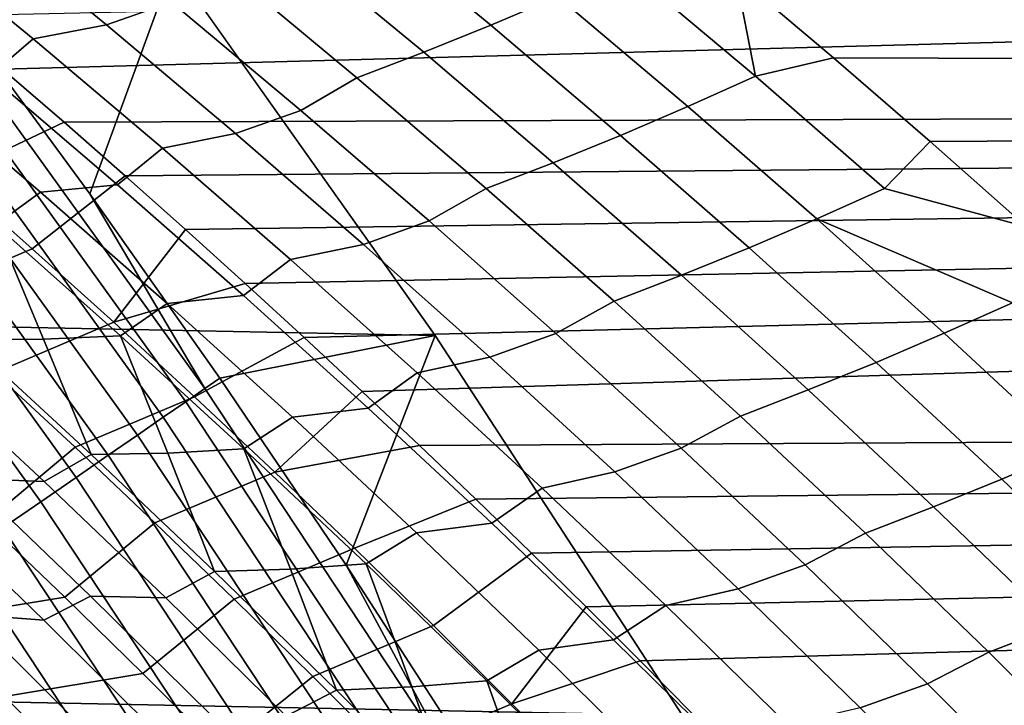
# Model space of a CAD drawing. Header units: metres. Extents: x -32 to 117, y -314 to 32.
# Tile 277 of 380: x 25.7 to 28.51, y 17.2 to 19.16. Entities that reach past the tile are written whole.
import ezdxf

# ---------------------------------------------------------------- set-up
doc = ezdxf.new("R2010")
doc.units = ezdxf.units.M
doc.layers.add('solid_24_501_064_XXX', color=7, linetype='CONTINUOUS')

msp = doc.modelspace()

# ---------------------------------------------------------------- linework, layer by layer
at = {"layer": 'solid_24_501_064_XXX'}
for points in [[(-25.351879, 20.335474, -303.5), (26.140261, 19.311563, -303.5), (26.88744, 18.256929, -303.5), (-26.140261, 19.311563, -303.5)], [(25.476879, 19.167536, 72.410919), (25.653841, 19.016552, 72.551659), (54.700001, 19.79899, 71.798988)], [(25.829365, 18.86466, 72.69117), (54.700001, 18.963884, 72.600266), (54.700001, 19.79899, 71.798988), (25.653841, 19.016552, 72.551659)], [(27.463261, 19.515858, 31.921869), (27.180437, 19.743832, 32.146004), (54.700001, 19.79899, 32.201012), (54.700001, 18.963884, 31.399731)], [(25.762648, 19.510717, 31.75025), (26.135263, 19.207464, 31.46262), (25.950315, 19.142191, 31.342585), (25.578781, 19.446239, 31.628204)], [(26.861956, 19.530653, 31.918247), (27.236797, 19.223194, 31.623711), (27.045521, 19.141535, 31.524321), (26.671585, 19.449568, 31.816677)], [(27.744343, 19.283949, 31.699032), (27.463261, 19.515858, 31.921869), (54.700001, 18.963884, 31.399731)], [(25.950315, 19.142191, 31.342585), (25.741215, 19.102543, 31.237907), (25.36903, 19.408268, 31.522949), (25.578781, 19.446239, 31.628204)], [(26.671585, 19.449568, 31.816677), (27.045521, 19.141535, 31.524321), (26.854649, 19.064339, 31.420679), (26.481619, 19.373013, 31.710922)], [(25.36903, 19.408268, 31.522949), (25.741215, 19.102543, 31.237907), (25.617697, 18.996931, 31.064905), (25.250683, 19.301609, 31.344887)], [(26.481619, 19.373013, 31.710922), (26.854649, 19.064339, 31.420679), (26.664316, 18.991661, 31.312859), (26.292189, 19.301044, 31.601063)], [(-26.140261, 19.311563, -303.5), (26.88744, 18.256929, -303.5), (27.591951, 17.173637, -303.5), (-26.88744, 18.256929, -303.5)], [(25.521971, 19.178516, -301.352966), (25.902994, 18.66069, -301.352966), (26.140261, 19.311563, -303.5)], [(25.902994, 18.66069, -301.352966), (26.273514, 18.135296, -301.352966), (26.88744, 18.256929, -303.5), (26.140261, 19.311563, -303.5)], [(26.292189, 19.301044, 31.601063), (26.664316, 18.991661, 31.312859), (26.504328, 18.898378, 31.178078), (26.135263, 19.207464, 31.46262)], [(27.428341, 19.309258, 31.718775), (27.800459, 18.996, 31.425028), (27.607986, 18.909508, 31.332251), (27.236797, 19.223194, 31.623711)], [(27.428341, 19.309258, 31.718775), (27.744343, 19.283949, 31.699032), (27.800459, 18.996, 31.425028)], [(28.02257, 19.048695, 31.478128), (27.744343, 19.283949, 31.699032), (54.700001, 18.963884, 31.399731)], [(27.800459, 18.996, 31.425028), (27.744343, 19.283949, 31.699032), (28.02257, 19.048695, 31.478128)], [(26.135263, 19.207464, 31.46262), (26.504328, 18.898378, 31.178078), (26.318279, 18.83238, 31.060091), (25.950315, 19.142191, 31.342585)], [(27.236797, 19.223194, 31.623711), (27.607986, 18.909508, 31.332251), (27.415783, 18.827351, 31.235081), (27.045521, 19.141535, 31.524321)], [(25.480045, 19.147013, -301.181946), (26.230354, 18.105507, -301.181946), (25.902994, 18.66069, -301.352966), (25.521971, 19.178516, -301.352966)], [(26.230354, 18.105507, -301.181946), (25.480045, 19.147013, -301.181946), (25.427481, 19.107512, -301.012299), (26.176241, 18.068153, -301.012299)], [(26.318279, 18.83238, 31.060091), (26.109795, 18.79108, 30.956049), (25.741215, 19.102543, 31.237907), (25.950315, 19.142191, 31.342585)], [(27.045521, 19.141535, 31.524321), (27.415783, 18.827351, 31.235081), (27.223986, 18.749588, 31.133585), (26.854649, 19.064339, 31.420679)], [(26.176241, 18.068153, -301.012299), (25.427481, 19.107512, -301.012299), (25.365189, 19.060703, -300.8479), (26.112116, 18.023891, -300.8479)], [(25.741215, 19.102543, 31.237907), (26.109795, 18.79108, 30.956049), (25.981131, 18.686691, 30.788099), (25.617697, 18.996931, 31.064905)], [(26.112116, 18.023891, -300.8479), (25.365189, 19.060703, -300.8479), (25.293503, 19.006834, -300.689575), (26.038319, 17.972954, -300.689575)], [(26.854649, 19.064339, 31.420679), (27.223986, 18.749588, 31.133585), (27.032732, 18.676277, 31.027842), (26.664316, 18.991661, 31.312859)], [(28.168783, 18.676388, 31.134441), (27.800459, 18.996, 31.425028), (28.02257, 19.048695, 31.478128), (28.298048, 18.809956, 31.259085)], [(28.298048, 18.809956, 31.259085), (28.02257, 19.048695, 31.478128), (54.700001, 18.963884, 31.399731)], [(26.038319, 17.972954, -300.689575), (25.293503, 19.006834, -300.689575), (25.212803, 18.946192, -300.538208), (25.95524, 17.915609, -300.538208)], [(25.269421, 18.915573, 72.657829), (25.504858, 18.711201, 72.843117), (25.829365, 18.86466, 72.69117), (25.653841, 19.016552, 72.551659)], [(25.397463, 18.978266, 30.96294), (25.76244, 18.665768, 30.685902), (25.633535, 18.572573, 30.513016), (25.273497, 18.884012, 30.785326)], [(25.981131, 18.686691, 30.788099), (25.76244, 18.665768, 30.685902), (25.397463, 18.978266, 30.96294), (25.617697, 18.996931, 31.064905)], [(26.664316, 18.991661, 31.312859), (27.032732, 18.676277, 31.027842), (26.869684, 18.58342, 30.89674), (26.504328, 18.898378, 31.178078)], [(27.800459, 18.996, 31.425028), (28.168783, 18.676388, 31.134441), (27.975363, 18.589546, 31.043985), (27.607986, 18.909508, 31.332251)], [(25.829365, 18.86466, 72.69117), (26.003283, 18.712021, 72.829315), (54.700001, 18.963884, 72.600266)], [(26.003283, 18.712021, 72.829315), (26.175423, 18.558798, 72.96595), (54.700001, 18.963884, 72.600266)], [(26.175423, 18.558798, 72.96595), (26.345615, 18.405161, 73.100952), (54.700001, 18.963884, 72.600266)], [(26.345615, 18.405161, 73.100952), (26.513695, 18.25128, 73.234192), (54.700001, 18.963884, 72.600266)], [(26.513695, 18.25128, 73.234192), (26.679487, 18.097334, 73.365547), (54.700001, 18.963884, 72.600266)], [(26.842829, 17.943502, 73.494904), (54.700001, 18.096378, 73.366356), (54.700001, 18.963884, 72.600266), (26.679487, 18.097334, 73.365547)], [(28.573143, 18.566252, 31.040651), (28.298048, 18.809956, 31.259085), (54.700001, 18.963884, 31.399731), (54.700001, 18.096378, 30.633646)], [(25.95524, 17.915609, -300.538208), (25.212803, 18.946192, -300.538208), (25.123514, 18.879095, -300.394562), (25.863323, 17.852163, -300.394562)], [(26.504328, 18.898378, 31.178078), (26.869684, 18.58342, 30.89674), (26.682516, 18.516775, 30.780838), (26.318279, 18.83238, 31.060091)], [(27.607986, 18.909508, 31.332251), (27.975363, 18.589546, 31.043985), (27.782213, 18.506971, 30.94907), (27.415783, 18.827351, 31.235081)], [(25.863323, 17.852163, -300.394562), (25.123514, 18.879095, -300.394562), (25.02611, 18.805901, -300.25943), (25.76305, 17.782949, -300.25943)], [(25.73872, 18.504232, 73.027069), (26.003283, 18.712021, 72.829315), (25.829365, 18.86466, 72.69117), (25.504858, 18.711201, 72.843117)], [(26.682516, 18.516775, 30.780838), (26.474609, 18.473854, 30.677486), (26.109795, 18.79108, 30.956049), (26.318279, 18.83238, 31.060091)], [(27.415783, 18.827351, 31.235081), (27.782213, 18.506971, 30.94907), (27.58947, 18.428722, 30.84976), (27.223986, 18.749588, 31.133585)], [(28.168783, 18.676388, 31.134441), (28.298048, 18.809956, 31.259085), (28.573143, 18.566252, 31.040651)], [(25.76305, 17.782949, -300.25943), (25.02611, 18.805901, -300.25943), (24.921106, 18.726997, -300.133514), (25.654957, 17.708338, -300.133514)], [(26.109795, 18.79108, 30.956049), (26.474609, 18.473854, 30.677486), (26.340832, 18.370859, 30.51458), (25.981131, 18.686691, 30.788099)], [(27.223986, 18.749588, 31.133585), (27.58947, 18.428722, 30.84976), (27.397276, 18.354853, 30.74613), (27.032732, 18.676277, 31.027842)], [(25.73872, 18.504232, 73.027069), (25.504858, 18.711201, 72.843117), (25.16708, 18.567966, 73.011299), (25.399883, 18.360556, 73.192726)], [(25.970959, 18.294657, 73.209648), (26.175423, 18.558798, 72.96595), (26.003283, 18.712021, 72.829315), (25.73872, 18.504232, 73.027069)], [(26.340832, 18.370859, 30.51458), (26.123636, 18.347679, 30.412216), (25.76244, 18.665768, 30.685902), (25.981131, 18.686691, 30.788099)], [(27.032732, 18.676277, 31.027842), (27.397276, 18.354853, 30.74613), (27.231174, 18.262554, 30.618719), (26.869684, 18.58342, 30.89674)], [(27.975363, 18.589546, 31.043985), (28.168783, 18.676388, 31.134441), (28.573143, 18.566252, 31.040651), (28.533148, 18.350363, 30.847136)], [(25.76244, 18.665768, 30.685902), (26.123636, 18.347679, 30.412216), (25.989824, 18.255709, 30.244051), (25.633535, 18.572573, 30.513016)], [(26.230354, 18.105507, -301.181946), (26.273514, 18.135296, -301.352966), (25.902994, 18.66069, -301.352966)], [(27.975363, 18.589546, 31.043985), (28.338762, 18.263258, 30.759035), (28.144646, 18.180349, 30.666409), (27.782213, 18.506971, 30.94907)], [(28.533148, 18.350363, 30.847136), (28.338762, 18.263258, 30.759035), (27.975363, 18.589546, 31.043985)], [(25.633535, 18.572573, 30.513016), (25.770859, 18.246403, 30.137619), (25.549997, 18.245344, 30.03009), (25.412695, 18.565878, 30.407187)], [(25.633535, 18.572573, 30.513016), (25.989824, 18.255709, 30.244051), (25.770859, 18.246403, 30.137619)], [(25.970959, 18.294657, 73.209648), (26.345615, 18.405161, 73.100952), (26.175423, 18.558798, 72.96595)], [(26.869684, 18.58342, 30.89674), (27.231174, 18.262554, 30.618719), (27.042871, 18.195337, 30.504934), (26.682516, 18.516775, 30.780838)], [(25.970959, 18.294657, 73.209648), (25.73872, 18.504232, 73.027069), (25.399883, 18.360556, 73.192726), (25.63105, 18.150597, 73.372765)], [(27.042871, 18.195337, 30.504934), (26.835503, 18.150829, 30.402328), (26.474609, 18.473854, 30.677486), (26.682516, 18.516775, 30.780838)], [(27.782213, 18.506971, 30.94907), (28.144646, 18.180349, 30.666409), (27.950939, 18.101692, 30.569319), (27.58947, 18.428722, 30.84976)], [(26.474609, 18.473854, 30.677486), (26.835503, 18.150829, 30.402328), (26.696648, 18.049408, 30.244455), (26.340832, 18.370859, 30.51458)], [(27.58947, 18.428722, 30.84976), (27.950939, 18.101692, 30.569319), (27.757784, 18.027346, 30.467836), (27.397276, 18.354853, 30.74613)], [(25.970959, 18.294657, 73.209648), (26.201534, 18.082458, 73.390831), (26.513695, 18.25128, 73.234192), (26.345615, 18.405161, 73.100952)], [(26.696648, 18.049408, 30.244455), (26.480898, 18.023977, 30.141991), (26.123636, 18.347679, 30.412216), (26.340832, 18.370859, 30.51458)], [(26.123636, 18.347679, 30.412216), (26.480898, 18.023977, 30.141991), (26.342213, 17.933397, 29.978535), (25.989824, 18.255709, 30.244051)], [(27.397276, 18.354853, 30.74613), (27.757784, 18.027346, 30.467836), (27.58864, 17.93574, 30.344128), (27.231174, 18.262554, 30.618719)], [(28.533148, 18.350363, 30.847136), (28.893394, 18.017872, 30.563232), (28.698021, 17.930592, 30.47752), (28.338762, 18.263258, 30.759035)], [(26.201534, 18.082458, 73.390831), (25.970959, 18.294657, 73.209648), (25.63105, 18.150597, 73.372765), (25.860538, 17.938078, 73.551369)], [(-26.88744, 18.256929, -303.5), (27.591951, 17.173637, -303.5), (28.252819, 16.063238, -303.5), (-27.591951, 17.173637, -303.5)], [(25.989824, 18.255709, 30.244051), (26.125065, 17.921474, 29.871572), (25.906309, 17.917547, 29.763226), (25.770859, 18.246403, 30.137619)], [(25.989824, 18.255709, 30.244051), (26.342213, 17.933397, 29.978535), (26.125065, 17.921474, 29.871572)], [(26.430399, 17.867626, 73.570587), (26.679487, 18.097334, 73.365547), (26.513695, 18.25128, 73.234192), (26.201534, 18.082458, 73.390831)], [(26.273514, 18.135296, -301.352966), (26.633377, 17.602549, -301.352966), (26.88744, 18.256929, -303.5)], [(26.633377, 17.602549, -301.352966), (26.982441, 17.06266, -301.352966), (27.591951, 17.173637, -303.5), (26.88744, 18.256929, -303.5)], [(27.231174, 18.262554, 30.618719), (27.58864, 17.93574, 30.344128), (27.399189, 17.868034, 30.232494), (27.042871, 18.195337, 30.504934)], [(28.338762, 18.263258, 30.759035), (28.698021, 17.930592, 30.47752), (28.50292, 17.847435, 30.387213), (28.144646, 18.180349, 30.666409)], [(25.549997, 18.245344, 30.03009), (25.906309, 17.917547, 29.763226), (25.77232, 17.84071, 29.589258), (25.420849, 18.167265, 29.851673)], [(25.770859, 18.246403, 30.137619), (25.906309, 17.917547, 29.763226), (25.549997, 18.245344, 30.03009)], [(27.399189, 17.868034, 30.232494), (27.192318, 17.821972, 30.13069), (26.835503, 18.150829, 30.402328), (27.042871, 18.195337, 30.504934)], [(25.77232, 17.84071, 29.589258), (25.554964, 17.848772, 29.475449), (25.201176, 18.178476, 29.738993), (25.420849, 18.167265, 29.851673)], [(28.144646, 18.180349, 30.666409), (28.50292, 17.847435, 30.387213), (28.308231, 17.768456, 30.292376), (27.950939, 18.101692, 30.569319)], [(25.606634, 17.725786, 73.791611), (25.860538, 17.938078, 73.551369), (25.63105, 18.150597, 73.372765), (25.380268, 17.938419, 73.617065)], [(26.230354, 18.105507, -301.181946), (26.938116, 17.034634, -301.181946), (26.633377, 17.602549, -301.352966), (26.273514, 18.135296, -301.352966)], [(26.835503, 18.150829, 30.402328), (27.192318, 17.821972, 30.13069), (27.048426, 17.722309, 29.977829), (26.696648, 18.049408, 30.244455)], [(26.430399, 17.867626, 73.570587), (26.201534, 18.082458, 73.390831), (25.860538, 17.938078, 73.551369), (26.088301, 17.722988, 73.728523)], [(26.938116, 17.034634, -301.181946), (26.230354, 18.105507, -301.181946), (26.176241, 18.068153, -301.012299), (26.882542, 16.999491, -301.012299)], [(26.430399, 17.867626, 73.570587), (26.842829, 17.943502, 73.494904), (26.679487, 18.097334, 73.365547)], [(26.842829, 17.943502, 73.494904), (27.003546, 17.789965, 73.622147), (54.700001, 18.096378, 73.366356)], [(27.003546, 17.789965, 73.622147), (27.161766, 17.636589, 73.747429), (54.700001, 18.096378, 73.366356)], [(27.161766, 17.636589, 73.747429), (27.317698, 17.483191, 73.870941), (54.700001, 18.096378, 73.366356)], [(27.317698, 17.483191, 73.870941), (27.471401, 17.329756, 73.992714), (54.700001, 18.096378, 73.366356)], [(27.622944, 17.176268, 74.112801), (54.700001, 17.197956, 74.095932), (54.700001, 18.096378, 73.366356), (27.471401, 17.329756, 73.992714)], [(27.950939, 18.101692, 30.569319), (28.308231, 17.768456, 30.292376), (28.114096, 17.693716, 30.193075), (27.757784, 18.027346, 30.467836)], [(26.882542, 16.999491, -301.012299), (26.176241, 18.068153, -301.012299), (26.112116, 18.023891, -300.8479), (26.816687, 16.957846, -300.8479)], [(26.816687, 16.957846, -300.8479), (26.112116, 18.023891, -300.8479), (26.038319, 17.972954, -300.689575), (26.7409, 16.90992, -300.689575)], [(26.480898, 18.023977, 30.141991), (26.834068, 17.694635, 29.875336), (26.690552, 17.605618, 29.716572), (26.342213, 17.933397, 29.978535)], [(27.048426, 17.722309, 29.977829), (26.834068, 17.694635, 29.875336), (26.480898, 18.023977, 30.141991), (26.696648, 18.049408, 30.244455)], [(27.757784, 18.027346, 30.467836), (28.114096, 17.693716, 30.193075), (27.941925, 17.602942, 30.073072), (27.58864, 17.93574, 30.344128)], [(26.7409, 16.90992, -300.689575), (26.038319, 17.972954, -300.689575), (25.95524, 17.915609, -300.538208), (26.655581, 16.855967, -300.538208)], [(25.831266, 17.51067, 73.964691), (26.088301, 17.722988, 73.728523), (25.860538, 17.938078, 73.551369), (25.606634, 17.725786, 73.791611)], [(26.430399, 17.867626, 73.570587), (26.657509, 17.650146, 73.748878), (27.003546, 17.789965, 73.622147), (26.842829, 17.943502, 73.494904)], [(25.906309, 17.917547, 29.763226), (26.258451, 17.584261, 29.500071), (26.119659, 17.508831, 29.330536), (25.77232, 17.84071, 29.589258)], [(26.655581, 16.855967, -300.538208), (25.95524, 17.915609, -300.538208), (25.863323, 17.852163, -300.394562), (26.561182, 16.796274, -300.394562)], [(26.125065, 17.921474, 29.871572), (26.258451, 17.584261, 29.500071), (25.906309, 17.917547, 29.763226)], [(26.342213, 17.933397, 29.978535), (26.475164, 17.591074, 29.609156), (26.258451, 17.584261, 29.500071), (26.125065, 17.921474, 29.871572)], [(26.342213, 17.933397, 29.978535), (26.690552, 17.605618, 29.716572), (26.475164, 17.591074, 29.609156)], [(27.58864, 17.93574, 30.344128), (27.941925, 17.602942, 30.073072), (27.751307, 17.534832, 29.963625), (27.399189, 17.868034, 30.232494)], [(28.698021, 17.930592, 30.47752), (29.052977, 17.591499, 30.199554), (28.856874, 17.508181, 30.111599), (28.50292, 17.847435, 30.387213)], [(26.657509, 17.650146, 73.748878), (26.430399, 17.867626, 73.570587), (26.088301, 17.722988, 73.728523), (26.314297, 17.505316, 73.904198)], [(27.751307, 17.534832, 29.963625), (27.544897, 17.487253, 29.862677), (27.192318, 17.821972, 30.13069), (27.399189, 17.868034, 30.232494)], [(25.554964, 17.848772, 29.475449), (25.904558, 17.513723, 29.215683), (25.771427, 17.445433, 29.038094), (25.426779, 17.779043, 29.293476)], [(26.119659, 17.508831, 29.330536), (25.904558, 17.513723, 29.215683), (25.554964, 17.848772, 29.475449), (25.77232, 17.84071, 29.589258)], [(26.561182, 16.796274, -300.394562), (25.863323, 17.852163, -300.394562), (25.76305, 17.782949, -300.25943), (26.458204, 16.731155, -300.25943)], [(28.50292, 17.847435, 30.387213), (28.856874, 17.508181, 30.111599), (28.661186, 17.42897, 30.019045), (28.308231, 17.768456, 30.292376)], [(25.771427, 17.445433, 29.038094), (25.558805, 17.461836, 28.91762), (25.211725, 17.798885, 29.174332), (25.426779, 17.779043, 29.293476)], [(27.192318, 17.821972, 30.13069), (27.544897, 17.487253, 29.862677), (27.396013, 17.389532, 29.714806), (27.048426, 17.722309, 29.977829)], [(26.458204, 16.731155, -300.25943), (25.76305, 17.782949, -300.25943), (25.654957, 17.708338, -300.133514), (26.347193, 16.660955, -300.133514)], [(26.657509, 17.650146, 73.748878), (26.88282, 17.430006, 73.925667), (27.161766, 17.636589, 73.747429), (27.003546, 17.789965, 73.622147)], [(28.308231, 17.768456, 30.292376), (28.661186, 17.42897, 30.019045), (28.466053, 17.353922, 29.921961), (28.114096, 17.693716, 30.193075)], [(25.211624, 17.662085, 73.934502), (25.436537, 17.446178, 74.106346), (25.831266, 17.51067, 73.964691), (25.606634, 17.725786, 73.791611)], [(26.054123, 17.29306, 74.136261), (26.314297, 17.505316, 73.904198), (26.088301, 17.722988, 73.728523), (25.831266, 17.51067, 73.964691)], [(27.396013, 17.389532, 29.714806), (27.182993, 17.359627, 29.612352), (26.834068, 17.694635, 29.875336), (27.048426, 17.722309, 29.977829)], [(26.347193, 16.660955, -300.133514), (25.654957, 17.708338, -300.133514), (25.539612, 17.628721, -300.017517), (26.228735, 16.586048, -300.017517)], [(26.834068, 17.694635, 29.875336), (27.182993, 17.359627, 29.612352), (27.034689, 17.272346, 29.45826), (26.690552, 17.605618, 29.716572)], [(28.114096, 17.693716, 30.193075), (28.466053, 17.353922, 29.921961), (28.290869, 17.264124, 29.805668), (27.941925, 17.602942, 30.073072)], [(26.88282, 17.430006, 73.925667), (26.657509, 17.650146, 73.748878), (26.314297, 17.505316, 73.904198), (26.538477, 17.285051, 74.078346)], [(27.106287, 17.207193, 74.100937), (27.317698, 17.483191, 73.870941), (27.161766, 17.636589, 73.747429), (26.88282, 17.430006, 73.925667)], [(26.228735, 16.586048, -300.017517), (25.539612, 17.628721, -300.017517), (25.417627, 17.544521, -299.911987), (26.10346, 16.506828, -299.911987)], [(26.690552, 17.605618, 29.716572), (26.821003, 17.255177, 29.350466), (26.606268, 17.245472, 29.240726), (26.475164, 17.591074, 29.609156)], [(26.938116, 17.034634, -301.181946), (26.982441, 17.06266, -301.352966), (26.633377, 17.602549, -301.352966)], [(26.690552, 17.605618, 29.716572), (27.034689, 17.272346, 29.45826), (26.821003, 17.255177, 29.350466)], [(27.941925, 17.602942, 30.073072), (28.290869, 17.264124, 29.805668), (28.09907, 17.195696, 29.698433), (27.751307, 17.534832, 29.963625)], [(26.258451, 17.584261, 29.500071), (26.606268, 17.245472, 29.240726), (26.462721, 17.171614, 29.075602), (26.119659, 17.508831, 29.330536)], [(26.475164, 17.591074, 29.609156), (26.606268, 17.245472, 29.240726), (26.258451, 17.584261, 29.500071)], [(26.10346, 16.506828, -299.911987), (25.417627, 17.544521, -299.911987), (25.28965, 17.456184, -299.817505), (25.972031, 16.423717, -299.817505)], [(28.09907, 17.195696, 29.698433), (27.893076, 17.146641, 29.5984), (27.544897, 17.487253, 29.862677), (27.751307, 17.534832, 29.963625)], [(25.436537, 17.446178, 74.106346), (25.659655, 17.227821, 74.276665), (26.054123, 17.29306, 74.136261), (25.831266, 17.51067, 73.964691)], [(25.904558, 17.513723, 29.215683), (26.249802, 17.173317, 28.959793), (26.111778, 17.10663, 28.78656), (25.771427, 17.445433, 29.038094)], [(26.462721, 17.171614, 29.075602), (26.249802, 17.173317, 28.959793), (25.904558, 17.513723, 29.215683), (26.119659, 17.508831, 29.330536)], [(26.275158, 17.072947, 74.306305), (26.538477, 17.285051, 74.078346), (26.314297, 17.505316, 73.904198), (26.054123, 17.29306, 74.136261)], [(25.558805, 17.461836, 28.91762), (25.901518, 17.119568, 28.66485), (25.770077, 17.059483, 28.483486), (25.432451, 17.400072, 28.731913)], [(26.111778, 17.10663, 28.78656), (25.901518, 17.119568, 28.66485), (25.558805, 17.461836, 28.91762), (25.771427, 17.445433, 29.038094)], [(27.106287, 17.207193, 74.100937), (27.471401, 17.329756, 73.992714), (27.317698, 17.483191, 73.870941)], [(27.544897, 17.487253, 29.862677), (27.893076, 17.146641, 29.5984), (27.739252, 17.051054, 29.45549), (27.396013, 17.389532, 29.714806)], [(25.972031, 16.423717, -299.817505), (25.28965, 17.456184, -299.817505), (25.156359, 17.36418, -299.734619), (25.83514, 16.337152, -299.734619)], [(25.770077, 17.059483, 28.483486), (25.562927, 17.083834, 28.356346), (25.222754, 17.428169, 28.6063), (25.432451, 17.400072, 28.731913)], [(27.106287, 17.207193, 74.100937), (26.88282, 17.430006, 73.925667), (26.538477, 17.285051, 74.078346), (26.760801, 17.06218, 74.250954)], [(28.661186, 17.42897, 30.019045), (29.009638, 17.083189, 29.749443), (28.813488, 17.007921, 29.654606), (28.466053, 17.353922, 29.921961)], [(27.739252, 17.051054, 29.45549), (27.527515, 17.018929, 29.353148), (27.182993, 17.359627, 29.612352), (27.396013, 17.389532, 29.714806)], [(25.83514, 16.337152, -299.734619), (25.156359, 17.36418, -299.734619), (25.018456, 17.268993, -299.663696), (25.693518, 16.247597, -299.663696)], [(27.182993, 17.359627, 29.612352), (27.527515, 17.018929, 29.353148), (27.374472, 16.933563, 29.203699), (27.034689, 17.272346, 29.45826)], [(28.466053, 17.353922, 29.921961), (28.813488, 17.007921, 29.654606), (28.635311, 16.919245, 29.542021), (28.290869, 17.264124, 29.805668)], [(27.106287, 17.207193, 74.100937), (27.327864, 16.981695, 74.274643), (27.622944, 17.176268, 74.112801), (27.471401, 17.329756, 73.992714)], [(25.659655, 17.227821, 74.276665), (25.880936, 17.007004, 74.445419), (26.275158, 17.072947, 74.306305), (26.054123, 17.29306, 74.136261)], [(26.494328, 16.850323, 74.474785), (26.760801, 17.06218, 74.250954), (26.538477, 17.285051, 74.078346), (26.275158, 17.072947, 74.306305)], [(27.034689, 17.272346, 29.45826), (27.162424, 16.913769, 29.095606), (26.949598, 16.901159, 28.985296), (26.821003, 17.255177, 29.350466)], [(27.034689, 17.272346, 29.45826), (27.374472, 16.933563, 29.203699), (27.162424, 16.913769, 29.095606)], [(28.290869, 17.264124, 29.805668), (28.635311, 16.919245, 29.542021), (28.442318, 16.850592, 29.437029), (28.09907, 17.195696, 29.698433)], [(26.606268, 17.245472, 29.240726), (26.949598, 16.901159, 28.985296), (26.80135, 16.829044, 28.824553), (26.462721, 17.171614, 29.075602)], [(26.821003, 17.255177, 29.350466), (26.949598, 16.901159, 28.985296), (26.606268, 17.245472, 29.240726)], [(25.609268, 16.833208, 74.688965), (25.880936, 17.007004, 74.445419), (25.659655, 17.227821, 74.276665), (25.390789, 17.054184, 74.523766)], [(27.327864, 16.981695, 74.274643), (27.106287, 17.207193, 74.100937), (26.760801, 17.06218, 74.250954), (26.981224, 16.836691, 74.421982)]]:
    msp.add_3dface(points, dxfattribs=at)

doc.saveas('drawing.dxf')
